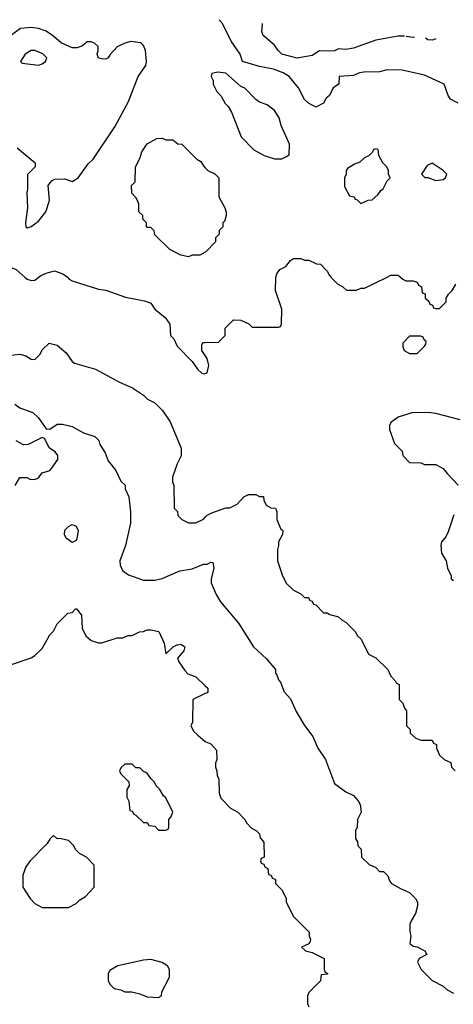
# Model space of a CAD drawing. Header units: inches. Extents: x 2348341 to 2479810, y 460419 to 613669.
# Tile 324 of 656: x 2359009 to 2361324, y 586125 to 591374. Entities that reach past the tile are written whole.
import ezdxf

# ---------------------------------------------------------------- set-up
doc = ezdxf.new("R2010")
doc.units = ezdxf.units.IN
doc.header["$MEASUREMENT"] = 0
for name, color, linetype in [('C3558', 7, 'Continuous'), ('C3559', 7, 'Continuous'), ('C3568', 7, 'Continuous'), ('C3569', 7, 'Continuous')]:
    doc.layers.add(name, color=color, linetype=linetype)

msp = doc.modelspace()

# ---------------------------------------------------------------- linework, layer by layer
at = {"layer": 'C3558', "color": 2}
for points, elevation in [([(2359039.4, 590000), (2359050, 589991), (2359070, 589982.8), (2359090, 589986), (2359108.7, 590000)], 110), ([(2359266.4, 590000), (2359274, 589990), (2359290, 589982), (2359430, 589938), (2359470, 589931.3), (2359574.4, 589894.4), (2359675.3, 589875.3), (2359710, 589862), (2359731.3, 589830), (2359786, 589786), (2359811.3, 589750), (2359814, 589690), (2359831.6, 589671.6), (2359850, 589634), (2359930, 589552), (2359958, 589510), (2359982, 589490), (2359994, 589486), (2360000, 589488.3)], 110), ([(2358950, 589582.8), (2359010, 589591), (2359042, 589582), (2359070, 589564.7), (2359090, 589562), (2359118, 589590), (2359130, 589614), (2359166, 589650), (2359210, 589638), (2359258, 589598), (2359290, 589552), (2359302, 589542), (2359414, 589510), (2359542, 589442), (2359610.9, 589410.9), (2359670, 589372), (2359691.1, 589351.1), (2359730.9, 589330.9), (2359770.9, 589290.9), (2359812, 589230), (2359871.3, 589090), (2359871.1, 589048.9), (2359850, 589006), (2359825.4, 588934.6), (2359824.7, 588910), (2359831.3, 588890), (2359834, 588770), (2359851.6, 588751.6), (2359854, 588730), (2359874, 588710), (2359910, 588692), (2359950, 588692), (2359990, 588712), (2360000, 588722)], 106), ([(2360000, 589583), (2359982, 589610), (2359982, 589638), (2359987.3, 589652.7), (2360000, 589652.9)], 110), ([(2358983.6, 589323.6), (2359010, 589304.7), (2359079.8, 589279.8), (2359110, 589251.3), (2359150, 589192), (2359170, 589191.3), (2359210, 589217.3), (2359238, 589218), (2359290, 589204.7), (2359350, 589171), (2359410, 589152), (2359430.9, 589130.9), (2359438, 589110), (2359465.4, 589065.4), (2359482, 589022), (2359522, 588970), (2359550, 588914), (2359571.6, 588891.6), (2359572.7, 588872.7), (2359591.1, 588831.1), (2359601, 588750), (2359601, 588690), (2359574, 588570), (2359544, 588490), (2359545.2, 588465.2), (2359558.5, 588438.5), (2359590, 588414.8), (2359670, 588386.8), (2359730, 588386.8), (2359770, 588394.8), (2359864.1, 588435.9), (2359930, 588446.8), (2359990, 588470.8), (2360000, 588470.9)], 102), ([(2358986, 588890), (2359010, 588934), (2359047.3, 588932.7), (2359063.6, 588923.6), (2359090, 588922), (2359110, 588932), (2359130, 588958), (2359170, 588971.3), (2359178.6, 588981.4), (2359213.2, 589030), (2359213.2, 589050), (2359199, 589070), (2359168.7, 589090), (2359142, 589142), (2359130, 589146), (2359054, 589110), (2359030, 589108), (2358990, 589128)], 102), ([(2358949.1, 587930.9), (2359070, 587971.3), (2359090, 587984.7), (2359130, 588022), (2359170, 588094), (2359190, 588114), (2359210, 588154), (2359266, 588210), (2359290, 588214), (2359307.3, 588232.7), (2359312.7, 588232.7), (2359339.6, 588199.6), (2359342, 588130), (2359362, 588090), (2359390, 588064.7), (2359430, 588051.3), (2359448.4, 588051.6), (2359530, 588078), (2359560.4, 588079.6), (2359588.9, 588091.1), (2359610, 588092), (2359648.9, 588111.1), (2359670, 588112), (2359690, 588122), (2359710, 588122), (2359751.6, 588111.6), (2359781, 588050), (2359790, 587994), (2359828, 588030), (2359850, 588042), (2359870, 588044.7), (2359891.3, 588031.3), (2359884.7, 588010), (2359851, 587970), (2359858.8, 587950), (2359890, 587904.7), (2359907.3, 587887.3), (2359950, 587871.3), (2360000, 587823.4)], 98), ([(2360000, 587781.3), (2359934, 587750), (2359932, 587630), (2359922, 587610), (2359939.6, 587579.6), (2359959.6, 587559.6), (2360000, 587526.5)], 98)]:
    msp.add_lwpolyline(points, dxfattribs=dict(at, elevation=elevation))
at = {"layer": 'C3558', "color": 2, "elevation": 98}
for points in [[(2359290, 588586), (2359258, 588610), (2359248.7, 588630), (2359250, 588652), (2359270, 588672), (2359290, 588682), (2359310, 588674), (2359321, 588650), (2359314.4, 588605.6), (2359310, 588598)], [(2359610, 587406), (2359570, 587406), (2359550, 587386), (2359542, 587370), (2359550, 587354), (2359591.6, 587311.6), (2359594, 587290), (2359582, 587270), (2359582, 587230), (2359592.7, 587207.3), (2359598, 587158), (2359610, 587154), (2359618, 587138), (2359630, 587134), (2359670, 587094), (2359690, 587094), (2359698, 587078), (2359730, 587074), (2359750, 587054), (2359790, 587054), (2359802, 587058), (2359806, 587070), (2359806, 587110), (2359816.4, 587123.6), (2359826, 587150), (2359790, 587226), (2359776.4, 587236.4), (2359758, 587270), (2359738, 587290), (2359728, 587310), (2359708.9, 587328.9), (2359690, 587358), (2359670, 587366), (2359650, 587386), (2359630, 587386)], [(2359190, 587026), (2359170, 587006), (2359156.9, 586983.1), (2359064.7, 586890), (2359042, 586858), (2359026.4, 586813.6), (2359026, 586750), (2359064.7, 586690), (2359090, 586662), (2359130, 586642), (2359270, 586642), (2359310, 586662), (2359330, 586682), (2359360.4, 586699.6), (2359406, 586750), (2359407.3, 586867.3), (2359366, 586910), (2359328.9, 586928.9), (2359308, 586950), (2359298, 586970), (2359270, 586998), (2359230, 587008), (2359208.4, 587008.4)], [(2359710, 586364), (2359670, 586361.2), (2359534, 586330), (2359490, 586306), (2359482, 586290), (2359482, 586250), (2359491.6, 586231.6), (2359514, 586210), (2359550, 586202), (2359570, 586192), (2359608.4, 586191.6), (2359650, 586182), (2359690, 586164.7), (2359750, 586162), (2359766, 586170), (2359768.4, 586191.6), (2359808, 586270), (2359808, 586310), (2359798, 586330), (2359768.9, 586348.9)]]:
    msp.add_lwpolyline(points, close=True, dxfattribs=at)
at = {"layer": 'C3559', "color": 2}
for points, elevation in [([(2358996, 590690), (2359092, 590610), (2359092, 590590), (2359051.1, 590548.9), (2359050.9, 590470.9), (2359046.8, 590453.2), (2359050.6, 590370), (2359041, 590290), (2359042, 590270), (2359050, 590264.7), (2359070, 590271), (2359110, 590298.8), (2359149.3, 590350), (2359169.2, 590410), (2359162, 590490), (2359170, 590502), (2359183.1, 590516.9), (2359196.4, 590523.6), (2359250, 590526), (2359290, 590511.3), (2359322, 590530), (2359374.8, 590605.2), (2359401.2, 590630), (2359517.5, 590802.5), (2359590, 590938), (2359640.9, 591070), (2359682.7, 591130), (2359686, 591150), (2359681.2, 591210), (2359670, 591235.3), (2359655.3, 591250), (2359602.8, 591257.2), (2359570, 591249), (2359530, 591228.7), (2359491.6, 591188.4), (2359482, 591170), (2359470, 591164), (2359444.7, 591164.7), (2359429.3, 591169.3), (2359422, 591190), (2359428.7, 591210), (2359428, 591230), (2359408.9, 591248.9), (2359390, 591255.3), (2359370, 591255.3), (2359345.4, 591234.6), (2359316.9, 591223.1), (2359290, 591224), (2359230, 591249.4), (2359184.5, 591290), (2359150, 591311.8), (2359110, 591326.6), (2359070, 591332.3), (2359014, 591326), (2358967.9, 591292.1)], 114), ([(2360000, 590134.4), (2359970, 590118), (2359930, 590118), (2359910, 590108.7), (2359870, 590118), (2359810, 590148), (2359730, 590226), (2359727.3, 590247.3), (2359710, 590266), (2359690, 590266), (2359686, 590270), (2359686, 590290), (2359666, 590310), (2359666, 590330), (2359646, 590350), (2359646, 590390), (2359638, 590410), (2359630, 590426), (2359608.4, 590448.4), (2359606, 590490), (2359626, 590510), (2359628, 590590), (2359650, 590634), (2359662, 590670), (2359690, 590712), (2359740.4, 590739.6), (2359770, 590742), (2359790, 590734), (2359827.3, 590732.7), (2359852.7, 590712.7), (2359874, 590710), (2359954, 590630), (2359976.9, 590616.9), (2359990, 590594), (2360000, 590584)], 110), ([(2358924.4, 590000), (2358944, 590016), (2358950, 590032), (2358970, 590051), (2358990, 590042), (2359039.4, 590000)], 110), ([(2359108.7, 590000), (2359122, 590010), (2359150, 590022.8), (2359194.4, 590034.4), (2359239.8, 590019.8), (2359263.6, 590003.6), (2359266.4, 590000)], 110)]:
    msp.add_lwpolyline(points, dxfattribs=dict(at, elevation=elevation))
at = {"layer": 'C3559', "color": 2, "elevation": 118}
msp.add_lwpolyline([(2359090, 591209), (2359070, 591209), (2359038, 591190), (2359014, 591150), (2359022, 591142), (2359110, 591131.3), (2359130, 591138), (2359148, 591150), (2359154, 591170), (2359132.1, 591192.1)], close=True, dxfattribs=at)
at = {"layer": 'C3568', "color": 2}
for points, elevation in [([(2360000, 589652.9), (2360070, 589654), (2360106, 589690), (2360106, 589730), (2360150, 589774), (2360190, 589772), (2360231.6, 589751.6), (2360250, 589734), (2360390, 589734), (2360402, 589738), (2360406, 589750), (2360408, 589830), (2360375.3, 589930), (2360376.4, 589996.4), (2360377.2, 590000)], 110), ([(2360671.7, 590000), (2360705.4, 589965.4), (2360734, 589950), (2360752.7, 589932.7), (2360807.3, 589932.7), (2360830, 589942), (2360850, 589942), (2360966, 590000)], 110), ([(2361043.1, 590000), (2361054, 589990), (2361070, 589982), (2361110, 589982), (2361130, 589974), (2361138, 589958), (2361154, 589950), (2361158, 589918), (2361172.7, 589912.7), (2361174, 589890), (2361192.7, 589872.7), (2361198, 589858), (2361212.7, 589852.7), (2361218, 589838), (2361230, 589834), (2361250, 589834), (2361286, 589870), (2361286, 589890), (2361298, 589910), (2361318, 589930), (2361336.4, 589963.6)], 110), ([(2360000, 589488.3), (2360010, 589492), (2360019.3, 589530), (2360010, 589568), (2360000, 589583)], 110), ([(2361360.2, 589240.2), (2361230, 589274), (2361190, 589279), (2361102, 589278), (2361030, 589255.3), (2360990, 589226), (2360982, 589210), (2360982, 589190), (2361010, 589114), (2361050, 589074), (2361054, 589050), (2361090, 589014), (2361150, 589012), (2361170, 589002), (2361230, 589002), (2361270, 588982), (2361290, 588954), (2361350, 588892)], 110), ([(2360000, 588722), (2360010, 588732), (2360034.6, 588745.4), (2360110, 588771.3), (2360130, 588772), (2360170, 588792), (2360206, 588830), (2360230, 588842), (2360270, 588842), (2360290, 588832), (2360310, 588831.3), (2360312.7, 588812.7), (2360325.4, 588785.4), (2360350, 588771.3), (2360374, 588770), (2360382, 588750), (2360381, 588710), (2360402, 588662), (2360414, 588650), (2360412, 588630), (2360391.3, 588590), (2360391.3, 588570), (2360384.7, 588550), (2360384.7, 588490), (2360410, 588414), (2360432, 588370), (2360470, 588332), (2360510, 588314), (2360530, 588294), (2360550, 588294), (2360558, 588278), (2360570, 588274), (2360578, 588258), (2360590, 588254), (2360630, 588212), (2360651.1, 588211.1), (2360663.6, 588203.6), (2360711, 588191), (2360730, 588172), (2360750, 588162), (2360802, 588110), (2360811.1, 588091.1), (2360830.9, 588070.9), (2360871.6, 587991.6), (2360910, 587972), (2360974, 587910), (2360990, 587874), (2361014, 587850), (2361018, 587838), (2361034, 587830), (2361034, 587750), (2361054, 587730), (2361063.6, 587703.6), (2361074, 587690), (2361074, 587610), (2361094, 587590), (2361094, 587570), (2361123.6, 587543.6), (2361150, 587534), (2361210, 587534), (2361218, 587518), (2361234, 587510), (2361234, 587490), (2361250, 587454), (2361274, 587430), (2361310, 587414), (2361314, 587390), (2361334, 587370)], 106), ([(2361326.4, 588733.6), (2361295.5, 588644.5), (2361282.8, 588617.2), (2361261, 588590), (2361256, 588570), (2361261, 588530), (2361284.7, 588490), (2361292, 588450), (2361312, 588410), (2361312.7, 588392.7), (2361323.6, 588383.6)], 110), ([(2360000, 588470.9), (2360009, 588471), (2360030, 588482), (2360039.6, 588479.6), (2360044.7, 588450), (2360031.6, 588391.6), (2360031.6, 588371.6), (2360058, 588310), (2360081, 588270), (2360176.8, 588156.8), (2360258, 588030), (2360326.4, 587966.4), (2360374, 587910), (2360374, 587890), (2360382, 587882), (2360390, 587854), (2360402, 587842), (2360421, 587790), (2360454, 587754), (2360485.2, 587685.2), (2360530, 587611.3), (2360573.4, 587553.4), (2360601, 587490), (2360641, 587430), (2360690, 587302), (2360750, 587258), (2360790, 587238), (2360816, 587210), (2360826, 587190), (2360831.3, 587150), (2360812, 587110), (2360811.1, 587068.9), (2360802, 587050), (2360802, 587010), (2360811.6, 586991.6), (2360814, 586970), (2360831.6, 586951.6), (2360834, 586910), (2360874, 586870), (2360910, 586854), (2360930, 586834), (2360950, 586834), (2360974, 586810), (2360983.6, 586783.6), (2360994, 586770), (2361042, 586742), (2361090, 586722), (2361122, 586690), (2361132, 586670), (2361132, 586650), (2361122, 586610), (2361098, 586570), (2361091.3, 586550), (2361091.1, 586511.1), (2361096, 586490), (2361091.3, 586450), (2361110, 586436), (2361130, 586431), (2361170.9, 586410.9), (2361182, 586390), (2361142, 586370), (2361132, 586350), (2361152, 586310), (2361210, 586252), (2361270, 586222), (2361290, 586202), (2361324.7, 586184.7)], 102), ([(2360000, 587823.4), (2360014, 587810), (2360014, 587790), (2360010, 587786), (2360000, 587781.3)], 98), ([(2360000, 587526.5), (2360003.6, 587523.6), (2360030, 587514), (2360059.6, 587479.6), (2360062, 587430), (2360054, 587410), (2360054, 587390), (2360062, 587370), (2360063.6, 587343.6), (2360072.7, 587327.3), (2360074, 587250), (2360083.6, 587223.6), (2360134, 587170), (2360174, 587150), (2360211.1, 587111.1), (2360222, 587090), (2360245.4, 587065.4), (2360274, 587050), (2360290, 587034), (2360292.7, 587012.7), (2360312, 586990), (2360314, 586910), (2360298, 586902), (2360294, 586890), (2360298, 586878), (2360312.7, 586872.7), (2360318, 586858), (2360334, 586850), (2360338, 586818), (2360350, 586814), (2360358, 586798), (2360374, 586790), (2360374, 586770), (2360410, 586734), (2360432, 586690), (2360432, 586670), (2360470, 586594), (2360554, 586510), (2360554, 586490), (2360562, 586470), (2360559.6, 586460.4), (2360551.6, 586448.4), (2360514, 586430), (2360534, 586410), (2360570, 586402), (2360634, 586370), (2360634, 586310), (2360638, 586298), (2360654, 586290), (2360650, 586286), (2360618, 586282), (2360614, 586250), (2360551.6, 586188.4), (2360544.7, 586170), (2360544.7, 586130), (2360551.6, 586111.6)], 98)]:
    msp.add_lwpolyline(points, dxfattribs=dict(at, elevation=elevation))
at = {"layer": 'C3568', "color": 2, "elevation": 110}
msp.add_lwpolyline([(2361150, 589686), (2361090, 589686), (2361054, 589650), (2361054, 589630), (2361062, 589610), (2361090, 589594), (2361130, 589594), (2361170, 589634), (2361176.4, 589643.6), (2361178, 589658), (2361167.3, 589667.3), (2361162, 589682)], close=True, dxfattribs=at)
at = {"layer": 'C3569', "color": 2}
for points, elevation in [([(2361350, 590928), (2361308.7, 590950), (2361295.3, 590970), (2361275.3, 591030), (2361170, 591078.7), (2361050, 591105.1), (2360970, 591106), (2360930, 591095.6), (2360845.5, 591094.5), (2360822, 591090), (2360790, 591076), (2360714, 591070), (2360712, 591030), (2360682, 591010), (2360662, 590970), (2360645.4, 590954.6), (2360631.1, 590928.9), (2360590, 590908), (2360550, 590928), (2360530, 590948), (2360498, 591010), (2360448, 591070), (2360415.3, 591090), (2360364, 591110), (2360290, 591123.6), (2360199, 591150), (2360185.2, 591190), (2360138.6, 591258.6), (2360092.5, 591352.5), (2360074.3, 591373.5)], 110), ([(2361062.7, 591285.6), (2361030, 591285.2), (2360910, 591263.7), (2360790, 591221.2), (2360750, 591215.3), (2360710, 591218), (2360690, 591208), (2360670, 591206), (2360610, 591208), (2360570, 591182), (2360490, 591169), (2360408, 591190), (2360388, 591210), (2360370, 591238), (2360309.4, 591289.4), (2360302, 591310), (2360305.2, 591350), (2360304.6, 591353)], 106), ([(2361114.2, 591281), (2361110, 591279.3), (2361071.2, 591284.8)], 106), ([(2361230.2, 591270.7), (2361210, 591264), (2361186.8, 591266.8), (2361175.5, 591275.6)], 106), ([(2360000, 590584), (2360014, 590570), (2360050, 590552), (2360072, 590530), (2360072, 590430), (2360104.7, 590370), (2360111.6, 590348.4), (2360112, 590330), (2360102, 590298), (2360094, 590290), (2360094, 590270), (2360074, 590250), (2360074, 590230), (2360054, 590210), (2360054, 590190), (2360003.6, 590136.4), (2360000, 590134.4)], 110), ([(2360377.2, 590000), (2360381.2, 590018.8), (2360398, 590042), (2360430, 590058), (2360455.3, 590090), (2360470, 590101), (2360510, 590101), (2360530, 590092), (2360551.6, 590091.6), (2360592.7, 590072.7), (2360614, 590070), (2360650, 590034), (2360662, 590010), (2360671.7, 590000)], 110), ([(2360966, 590000), (2360990, 590012), (2361030, 590012), (2361043.1, 590000)], 110)]:
    msp.add_lwpolyline(points, dxfattribs=dict(at, elevation=elevation))
at = {"layer": 'C3569', "color": 2, "elevation": 114}
for points in [[(2360066.8, 591093.2), (2360034, 591086), (2360032, 591070), (2360042, 591050), (2360042, 591030), (2360062, 590990), (2360085.4, 590965.4), (2360106.4, 590926.4), (2360122, 590910), (2360139.8, 590879.8), (2360192, 590750), (2360259.6, 590679.6), (2360314, 590650), (2360370, 590631.3), (2360408.4, 590631.6), (2360430, 590642), (2360447.3, 590652.7), (2360448.7, 590710), (2360404, 590810), (2360394, 590850), (2360370, 590888.7), (2360330, 590919), (2360290, 590934), (2360270, 590949), (2360210, 591008.7), (2360190, 591018), (2360110, 591088.7)], [(2360910, 590686), (2360898, 590682), (2360892.7, 590667.3), (2360874, 590650), (2360850, 590638), (2360825.4, 590614.6), (2360796.9, 590603.1), (2360759.6, 590580.4), (2360752, 590570), (2360752, 590550), (2360742, 590530), (2360743.6, 590483.6), (2360770, 590434), (2360794, 590430), (2360798, 590418), (2360810, 590414), (2360830, 590394), (2360850, 590402), (2360868.4, 590411.6), (2360890, 590414), (2360920.4, 590439.6), (2360936.4, 590463.6), (2360948.4, 590471.6), (2360970, 590514), (2360986, 590530), (2360978, 590550), (2360978, 590570), (2360968, 590590), (2360948, 590610), (2360926, 590650), (2360922, 590682)], [(2361210, 590608.7), (2361183.5, 590596.5), (2361154, 590550), (2361172, 590532), (2361188, 590532), (2361230, 590516), (2361270, 590521), (2361282, 590530), (2361289, 590550), (2361268.7, 590570)]]:
    msp.add_lwpolyline(points, close=True, dxfattribs=at)

doc.saveas('drawing.dxf')
